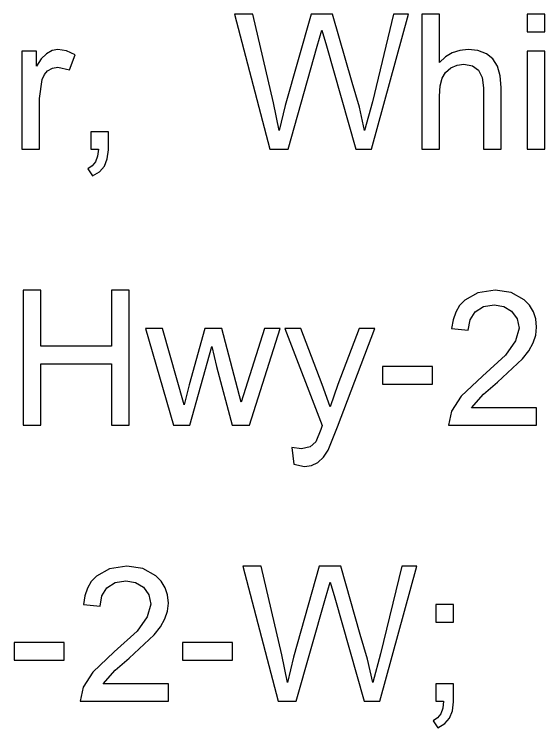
# Model space of a CAD drawing. Extents: x 1001568 to 1002149, y 1840825 to 1841423.
# Drawn here: x 1002013.134 to 1002014.415, y 1841258.962 to 1841260.685 of the extents above; entities that cross this region are included whole.
import ezdxf

# ---------------------------------------------------------------- set-up
doc = ezdxf.new("R2010")
doc.units = 0
doc.layers.add('SIGNS', color=7, linetype='Continuous')

msp = doc.modelspace()

# ---------------------------------------------------------------- linework, layer by layer
at = {"layer": 'SIGNS'}
for points in [[(1002013.7512, 1841260.3587), (1002013.7949, 1841260.3587), (1002013.8655, 1841260.6081), (1002013.8766, 1841260.6467), (1002013.8875, 1841260.6086), (1002013.9587, 1841260.3587), (1002013.9964, 1841260.3587), (1002014.0861, 1841260.6849), (1002014.0493, 1841260.6849), (1002013.9986, 1841260.4736), (1002013.9794, 1841260.4044), (1002013.9671, 1841260.4605), (1002013.9495, 1841260.5202), (1002013.9026, 1841260.6849), (1002013.8504, 1841260.6849), (1002013.7881, 1841260.4649), (1002013.7734, 1841260.4044), (1002013.7595, 1841260.4712), (1002013.7098, 1841260.6849), (1002013.6653, 1841260.6849)], [(1002014.118, 1841260.3587), (1002014.1605, 1841260.3587), (1002014.1605, 1841260.487), (1002014.1621, 1841260.5117), (1002014.167, 1841260.5304), (1002014.1754, 1841260.5444), (1002014.1882, 1841260.5553), (1002014.2033, 1841260.5621), (1002014.2197, 1841260.5643), (1002014.2403, 1841260.5606), (1002014.2551, 1841260.5498), (1002014.2639, 1841260.5321), (1002014.2669, 1841260.5074), (1002014.2669, 1841260.3587), (1002014.3095, 1841260.3587), (1002014.3095, 1841260.5081), (1002014.3073, 1841260.5364), (1002014.3006, 1841260.5595), (1002014.2896, 1841260.5771), (1002014.2743, 1841260.5894), (1002014.2533, 1841260.5973), (1002014.2297, 1841260.5998), (1002014.2097, 1841260.5977), (1002014.1915, 1841260.5918), (1002014.1751, 1841260.582), (1002014.1605, 1841260.5684), (1002014.1605, 1841260.6849), (1002014.118, 1841260.6849)], [(1002014.3722, 1841260.6423), (1002014.4147, 1841260.6423), (1002014.4147, 1841260.6849), (1002014.3722, 1841260.6849)], [(1002013.1522, 1841260.3587), (1002013.1947, 1841260.3587), (1002013.1947, 1841260.4813), (1002013.2012, 1841260.5277), (1002013.2066, 1841260.5393), (1002013.2144, 1841260.5482), (1002013.2262, 1841260.5549), (1002013.2388, 1841260.5573), (1002013.2674, 1841260.5508), (1002013.2809, 1841260.5872), (1002013.2597, 1841260.5966), (1002013.2394, 1841260.5998), (1002013.2252, 1841260.5973), (1002013.2119, 1841260.5897), (1002013.1992, 1841260.5772), (1002013.1876, 1841260.5598), (1002013.1876, 1841260.5957), (1002013.1522, 1841260.5957)], [(1002014.3722, 1841260.3587), (1002014.4147, 1841260.3587), (1002014.4147, 1841260.5957), (1002014.3722, 1841260.5957)], [(1002013.3185, 1841260.3587), (1002013.3369, 1841260.3587), (1002013.3348, 1841260.342), (1002013.3299, 1841260.3286), (1002013.322, 1841260.3185), (1002013.3114, 1841260.3119), (1002013.3228, 1841260.2949), (1002013.3395, 1841260.3047), (1002013.3514, 1841260.3184), (1002013.3586, 1841260.3358), (1002013.3611, 1841260.3571), (1002013.3611, 1841260.4012), (1002013.3185, 1841260.4012)], [(1002013.1558, 1841259.692), (1002013.1984, 1841259.692), (1002013.1984, 1841259.8409), (1002013.3686, 1841259.8409), (1002013.3686, 1841259.692), (1002013.4112, 1841259.692), (1002013.4112, 1841260.0182), (1002013.3686, 1841260.0182), (1002013.3686, 1841259.8835), (1002013.1984, 1841259.8835), (1002013.1984, 1841260.0182), (1002013.1558, 1841260.0182)], [(1002014.3952, 1841259.7345), (1002014.2382, 1841259.7345), (1002014.2669, 1841259.7676), (1002014.3004, 1841259.7961), (1002014.3611, 1841259.8525), (1002014.376, 1841259.8716), (1002014.3867, 1841259.8909), (1002014.393, 1841259.9101), (1002014.3952, 1841259.9294), (1002014.3934, 1841259.949), (1002014.3877, 1841259.9665), (1002014.3783, 1841259.9819), (1002014.3653, 1841259.9953), (1002014.3336, 1841260.0125), (1002014.2947, 1841260.0182), (1002014.2535, 1841260.0123), (1002014.2215, 1841259.9944), (1002014.2092, 1841259.9811), (1002014.1999, 1841259.9654), (1002014.1935, 1841259.9468), (1002014.19, 1841259.9257), (1002014.2302, 1841259.9216), (1002014.2345, 1841259.9468), (1002014.247, 1841259.9663), (1002014.2666, 1841259.9787), (1002014.2926, 1841259.9828), (1002014.3158, 1841259.9788), (1002014.3349, 1841259.9676), (1002014.3482, 1841259.9496), (1002014.3527, 1841259.9269), (1002014.3444, 1841259.8959), (1002014.3198, 1841259.8617), (1002014.2642, 1841259.8111), (1002014.2127, 1841259.7624), (1002014.1896, 1841259.7264), (1002014.1825, 1841259.692), (1002014.3952, 1841259.692)], [(1002013.5187, 1841259.692), (1002013.5582, 1841259.692), (1002013.611, 1841259.8822), (1002013.6225, 1841259.8341), (1002013.6599, 1841259.692), (1002013.7016, 1841259.692), (1002013.7756, 1841259.926), (1002013.7385, 1841259.926), (1002013.682, 1841259.7476), (1002013.6351, 1841259.926), (1002013.5937, 1841259.926), (1002013.556, 1841259.7902), (1002013.5438, 1841259.7413), (1002013.492, 1841259.926), (1002013.4505, 1841259.926)], [(1002013.8086, 1841259.5981), (1002013.8345, 1841259.5927), (1002013.8518, 1841259.5952), (1002013.8672, 1841259.6026), (1002013.8806, 1841259.615), (1002013.8921, 1841259.6324), (1002013.9146, 1841259.688), (1002014.0048, 1841259.926), (1002013.9669, 1841259.926), (1002013.9155, 1841259.7903), (1002013.8969, 1841259.7369), (1002013.8776, 1841259.7907), (1002013.8257, 1841259.926), (1002013.7876, 1841259.926), (1002013.8776, 1841259.6914), (1002013.874, 1841259.6816), (1002013.8618, 1841259.652), (1002013.8486, 1841259.6397), (1002013.8272, 1841259.6353), (1002013.8041, 1841259.6385)], [(1002014.0232, 1841259.7913), (1002014.1438, 1841259.7913), (1002014.1438, 1841259.8338), (1002014.0232, 1841259.8338)], [(1002013.506, 1841259.0679), (1002013.3489, 1841259.0679), (1002013.3777, 1841259.1009), (1002013.4111, 1841259.1295), (1002013.4719, 1841259.1858), (1002013.4867, 1841259.205), (1002013.4975, 1841259.2243), (1002013.5038, 1841259.2434), (1002013.506, 1841259.2627), (1002013.5041, 1841259.2823), (1002013.4984, 1841259.2998), (1002013.489, 1841259.3152), (1002013.4761, 1841259.3286), (1002013.4444, 1841259.3458), (1002013.4055, 1841259.3516), (1002013.3642, 1841259.3456), (1002013.3322, 1841259.3278), (1002013.3199, 1841259.3145), (1002013.3106, 1841259.2987), (1002013.3042, 1841259.2801), (1002013.3008, 1841259.259), (1002013.341, 1841259.2549), (1002013.3452, 1841259.2801), (1002013.3577, 1841259.2996), (1002013.3773, 1841259.312), (1002013.4033, 1841259.3161), (1002013.4265, 1841259.3121), (1002013.4456, 1841259.301), (1002013.4589, 1841259.2829), (1002013.4634, 1841259.2603), (1002013.4551, 1841259.2293), (1002013.4305, 1841259.195), (1002013.3749, 1841259.1445), (1002013.3235, 1841259.0957), (1002013.3003, 1841259.0597), (1002013.2932, 1841259.0254), (1002013.506, 1841259.0254)], [(1002013.7713, 1841259.0254), (1002013.8149, 1841259.0254), (1002013.8855, 1841259.2748), (1002013.8967, 1841259.3134), (1002013.9076, 1841259.2752), (1002013.9787, 1841259.0254), (1002014.0164, 1841259.0254), (1002014.1062, 1841259.3516), (1002014.0694, 1841259.3516), (1002014.0186, 1841259.1403), (1002013.9994, 1841259.0711), (1002013.9872, 1841259.1272), (1002013.9695, 1841259.1869), (1002013.9227, 1841259.3516), (1002013.8705, 1841259.3516), (1002013.8082, 1841259.1316), (1002013.7934, 1841259.0711), (1002013.7796, 1841259.1378), (1002013.7298, 1841259.3516), (1002013.6854, 1841259.3516)], [(1002014.1522, 1841259.2168), (1002014.1948, 1841259.2168), (1002014.1948, 1841259.2594), (1002014.1522, 1841259.2594)], [(1002013.1339, 1841259.1246), (1002013.2545, 1841259.1246), (1002013.2545, 1841259.1672), (1002013.1339, 1841259.1672)], [(1002013.5403, 1841259.1246), (1002013.6609, 1841259.1246), (1002013.6609, 1841259.1672), (1002013.5403, 1841259.1672)], [(1002014.1522, 1841259.0254), (1002014.1706, 1841259.0254), (1002014.1686, 1841259.0086), (1002014.1637, 1841258.9952), (1002014.1558, 1841258.9852), (1002014.1452, 1841258.9785), (1002014.1566, 1841258.9616), (1002014.1732, 1841258.9714), (1002014.1852, 1841258.985), (1002014.1924, 1841259.0024), (1002014.1948, 1841259.0238), (1002014.1948, 1841259.0679), (1002014.1522, 1841259.0679)]]:
    msp.add_lwpolyline(points, close=True, dxfattribs=at)

doc.saveas('drawing.dxf')
